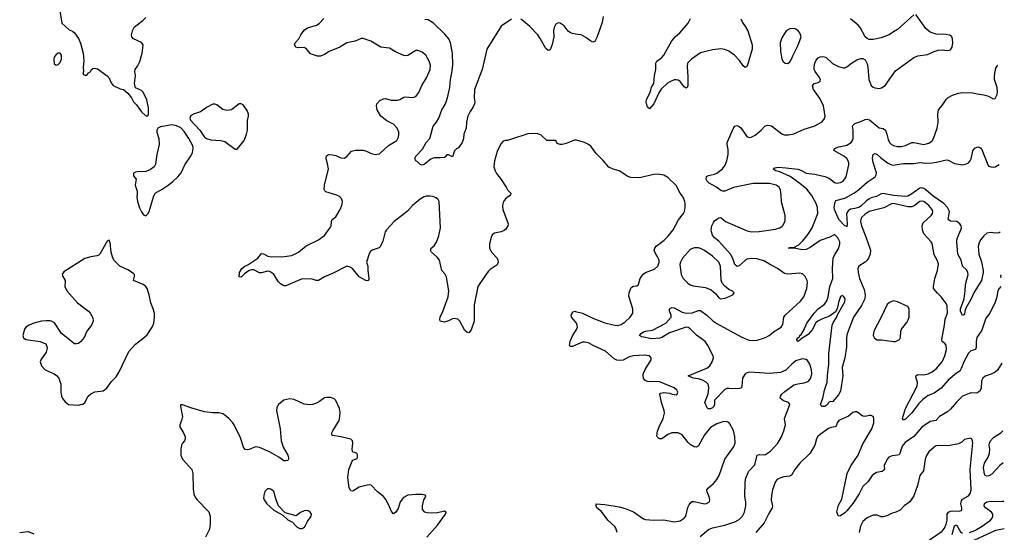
# Model space of a CAD drawing. Header units: inches. Extents: x 2057696 to 2160536, y 827480 to 1016834.
# Tile 382 of 422: x 2134530 to 2144221, y 951130 to 956179. Entities that reach past the tile are written whole.
import ezdxf

# ---------------------------------------------------------------- set-up
doc = ezdxf.new("R2010")
doc.units = ezdxf.units.IN
doc.header["$MEASUREMENT"] = 0
doc.layers.add('C1935', color=7, linetype='Continuous')
doc.layers.add('C1945', color=7, linetype='Continuous')

msp = doc.modelspace()

# ---------------------------------------------------------------- linework, layer by layer
at = {"layer": 'C1935', "color": 5}
for points, elevation in [([(2134923, 956290), (2134944.4, 956144.4), (2135018, 956078), (2135050, 956064.9), (2135070, 956050.4), (2135110, 955993.4), (2135130, 955946.8), (2135154.9, 955850), (2135161.6, 955770), (2135154, 955710), (2135158, 955670), (2135152, 955650), (2135159.6, 955639.6), (2135170, 955632), (2135190, 955632), (2135206, 955654), (2135228.7, 955670), (2135235.1, 955684.9), (2135250, 955698.8), (2135270, 955702), (2135294.6, 955694.6), (2135390, 955626), (2135406, 955610), (2135430, 955558), (2135450, 955531), (2135519.1, 955499.1), (2135550.7, 955490.7), (2135595.9, 955455.9), (2135630.4, 955410.4), (2135648.7, 955368.7), (2135679.9, 955339.9), (2135730, 955271.3), (2135770, 955232), (2135790, 955232), (2135799, 955250), (2135799, 955310), (2135782.7, 955390), (2135745.6, 955465.6), (2135730, 955482), (2135669.3, 955509.3), (2135659, 955550), (2135669.4, 955630), (2135662.7, 955670), (2135666, 955690), (2135690, 955721), (2135712.5, 955767.5), (2135737, 955850), (2135746, 955930), (2135730, 955954.5), (2135649.3, 955990), (2135633.6, 956010), (2135629.7, 956030), (2135639.7, 956070), (2135660.5, 956110), (2135742.9, 956170), (2135770, 956200.5)], 520), ([(2140000, 954994), (2139990, 954994), (2139910, 954959.5), (2139870, 954949.5), (2139849.4, 954949.4), (2139820.9, 954960.9), (2139806, 954990), (2139718, 954990), (2139662, 955042), (2139630, 955055.3), (2139610, 955057.2), (2139530, 955054), (2139370, 955001.2), (2139330.5, 954989.5), (2139310, 954989.3), (2139290, 954981.2), (2139264.9, 954955.1), (2139230, 954882), (2139203.1, 954790), (2139197.6, 954730), (2139208.4, 954690), (2139223.4, 954663.4), (2139270, 954604.9), (2139319.3, 954530), (2139330, 954504.7), (2139364.7, 954470), (2139361, 954450), (2139310, 954416), (2139290.4, 954390), (2139281.6, 954350), (2139283.8, 954310), (2139337.1, 954170), (2139334.4, 954150), (2139310, 954113.2), (2139297.3, 954102.7), (2139270, 954089.6), (2139203.1, 954076.9), (2139181.3, 954058.7), (2139170, 954035.3), (2139154.9, 953970), (2139154.9, 953930), (2139174.4, 953890), (2139228, 953830), (2139237.1, 953810), (2139239.3, 953790), (2139230, 953766), (2139161.8, 953718.2), (2139141.2, 953698.8), (2139106.7, 953653.3), (2139040.7, 953550), (2139004.6, 953370), (2139003, 953210), (2138974.6, 953125.4), (2138950, 953094), (2138930, 953101.2), (2138910, 953119), (2138862, 953210), (2138842, 953230), (2138810, 953237), (2138790, 953234.5), (2138750, 953212.7), (2138710, 953199), (2138669, 953210), (2138664, 953230), (2138669, 953249), (2138696, 953304), (2138747.1, 953450), (2138753.7, 953510), (2138730, 953642), (2138714.9, 953674.9), (2138686, 953710), (2138662.9, 953810), (2138640.1, 953840.1), (2138583.7, 953890), (2138572.7, 953910), (2138581.2, 953930), (2138607.9, 953952.1), (2138631.3, 953988.7), (2138655.6, 954050), (2138673, 954130), (2138659.5, 954390), (2138647.9, 954407.9), (2138630, 954423.7), (2138596.9, 954436.9), (2138570, 954441.6), (2138530, 954439.6), (2138510, 954434), (2138470, 954411.3), (2138394.9, 954350), (2138345.4, 954294.6), (2138217.3, 954190), (2138140.7, 954110), (2138128.2, 954090), (2138103, 953997), (2138078.7, 953941.3), (2138068.9, 953931.1), (2137999.3, 953910), (2137983, 953897), (2137968.4, 953871.6), (2137944.9, 953790), (2137955.8, 953750), (2137954.9, 953710), (2137966.8, 953633.2), (2137962, 953610), (2137950, 953606), (2137938, 953610), (2137870, 953646.6), (2137807, 953727), (2137782.3, 953742.3), (2137750, 953752.3), (2137610, 953678.7), (2137530, 953647.6), (2137470, 953611.8), (2137448.1, 953611.9), (2137410, 953622), (2137310, 953627.1), (2137150, 953557), (2137130, 953558), (2137096.6, 953576.6), (2137077.5, 953597.5), (2137030, 953669), (2137010, 953689), (2136990, 953699.3), (2136970, 953701.2), (2136910, 953685.2), (2136890, 953686), (2136834, 953714), (2136810, 953715.1), (2136790, 953709.2), (2136742.4, 953677.6), (2136710, 953642), (2136690, 953648), (2136694, 953690), (2136716.2, 953730), (2136744.5, 953750), (2136776.3, 953763.7), (2136872.3, 953830), (2136910, 953876.3), (2136930, 953874.4), (2136971.1, 953851.1), (2137010, 953842.6), (2137132.2, 953847.8), (2137210, 953856.5), (2137274, 953890), (2137350, 953952), (2137470, 954010.4), (2137530, 954054.9), (2137590, 954134.8), (2137596.3, 954150), (2137598, 954190), (2137607, 954210), (2137642, 954238), (2137682.9, 954310), (2137699.6, 954350), (2137706.6, 954390), (2137696.6, 954416.6), (2137676.6, 954436.6), (2137650, 954452), (2137544, 954484), (2137533.4, 954493.4), (2137527.8, 954507.8), (2137529.6, 954550), (2137568.2, 954710), (2137560.8, 954760.8), (2137546, 954810), (2137550, 954838), (2137569.6, 954850.4), (2137610, 954848.5), (2137641.1, 954841.1), (2137690, 954817.1), (2137724.8, 954815.2), (2137749.6, 954830.4), (2137796.2, 954883.8), (2137835.2, 954895.2), (2137910, 954895.5), (2137944.8, 954884.8), (2137990, 954860.4), (2138030, 954850.5), (2138050, 954853), (2138070, 954859.1), (2138160.8, 954939.2), (2138242, 954990), (2138258.6, 955021.4), (2138262.7, 955050), (2138260.9, 955070), (2138245.1, 955110), (2138209.5, 955150), (2138143.1, 955183.1), (2138086, 955230), (2138049.2, 955290), (2138042, 955330), (2138044, 955350), (2138075.9, 955384.1), (2138110, 955400.4), (2138130, 955402.4), (2138187.2, 955387.2), (2138250, 955387.2), (2138270, 955392.4), (2138310, 955414.9), (2138330, 955419.6), (2138390, 955412.6), (2138410, 955414.6), (2138430, 955423.1), (2138457.5, 955462.5), (2138489.6, 955530), (2138534.9, 955605.1), (2138569.6, 955690), (2138572, 955730), (2138560.9, 955770), (2138526, 955830), (2138490, 955858), (2138450, 955876), (2138430, 955876), (2138350, 955827.3), (2138330, 955823.6), (2138310, 955827.8), (2138230, 955863), (2138170, 955899.6), (2138084, 955910), (2137987.3, 955967.3), (2137910, 955994.3), (2137890, 955994.3), (2137831, 955969), (2137750, 955949.8), (2137680.4, 955910), (2137575.3, 955864.7), (2137530, 955837.7), (2137490, 955820.5), (2137460.5, 955820.5), (2137400.8, 955840.8), (2137390, 955847), (2137350, 955894.5), (2137330, 955906), (2137270, 955901.7), (2137246.6, 955910), (2137234, 955930), (2137242.4, 955950), (2137278.7, 955990), (2137296.9, 956030), (2137330, 956074.4), (2137361.4, 956098.6), (2137450, 956124.6), (2137478.6, 956141.4), (2137524.2, 956190)], 480), ([(2139370, 956184.5), (2139270, 956116.2), (2139126.7, 955890), (2139083.2, 955690), (2139007.2, 955490), (2139004.2, 955410), (2139010.4, 955370), (2139005.5, 955350), (2138990, 955314), (2138963.6, 955276.4), (2138942, 955230), (2138927.2, 955170), (2138923.1, 955110), (2138902, 955050), (2138899.1, 955010), (2138884, 954970), (2138850, 954918), (2138830, 954908), (2138811.1, 954888.9), (2138790, 954828), (2138750, 954848), (2138732.7, 954847.3), (2138722, 954830), (2138710, 954822), (2138670, 954818), (2138610, 954819.5), (2138575.3, 954804.7), (2138510, 954752.7), (2138490, 954746.6), (2138470, 954754), (2138442.7, 954782.7), (2138428, 954790), (2138419.3, 954810), (2138430, 954833.4), (2138496.1, 954903.9), (2138529.7, 954970), (2138566, 955010), (2138600.9, 955130), (2138631.3, 955168.7), (2138654.5, 955210), (2138685.6, 955290), (2138720.4, 955350), (2138741, 955410), (2138763.1, 955510), (2138769.9, 955590), (2138784.3, 955655.7), (2138791.5, 955730), (2138788.5, 955850), (2138771.2, 955951.2), (2138754.8, 955990), (2138715, 956035), (2138603.2, 956143.2), (2138550, 956178.2), (2138517.8, 956182.3)], 460), ([(2140000, 956037.5), (2139970, 956041.6), (2139949.7, 956049.7), (2139926.9, 956066.9), (2139890, 956119.5), (2139850, 956143.7), (2139830, 956146.6), (2139806.7, 956133.3), (2139790, 956102), (2139784.4, 956070), (2139786.4, 956010), (2139770, 955935.3), (2139750, 955882), (2139730, 955875.3), (2139710, 955894), (2139654.3, 955994.3), (2139629.7, 956030), (2139551.6, 956111.6), (2139490, 956166), (2139463.3, 956183.3)], 460), ([(2140000, 953202.5), (2139962.6, 953250), (2139959.1, 953270), (2139970, 953298.4), (2139977.5, 953302.5), (2139993, 953307), (2140000, 953305.5)], 480), ([(2140000, 952974), (2139970, 952961.3), (2139950, 952960.9), (2139942.9, 952970), (2139948.2, 953008.2), (2139970, 953066.4), (2140000, 953111.2)], 480), ([(2138536.2, 951083.8), (2138640.7, 951199.3), (2138721.2, 951310), (2138728, 951330), (2138710, 951337.2), (2138630, 951318), (2138542, 951322), (2138518, 951330), (2138495.3, 951355.3), (2138494, 951390), (2138509.2, 951450.8), (2138522, 951470), (2138526, 951490), (2138516.4, 951496.4), (2138490, 951502), (2138430, 951502), (2138350, 951495.6), (2138306.5, 951473.5), (2138274.4, 951430), (2138253.5, 951366.5), (2138233.4, 951330), (2138210, 951314), (2138190, 951334), (2138158, 951410), (2138133.8, 951453.8), (2138110, 951481.6), (2138052.3, 951530), (2137990, 951594), (2137970, 951599), (2137950, 951596), (2137870, 951574), (2137810, 951537), (2137790, 951539.5), (2137784.8, 951544.8), (2137773.6, 951570), (2137759.6, 951670), (2137768.2, 951750), (2137801.2, 951830), (2137810, 951841), (2137850, 951856), (2137856.2, 951870), (2137856.2, 951890), (2137850, 951904), (2137842, 951910), (2137830, 951917.2), (2137810, 951919), (2137806.2, 951926.2), (2137803.5, 951950), (2137809.8, 952010), (2137805.4, 952030), (2137790, 952048), (2137690, 952071.3), (2137610, 952082.7), (2137602.7, 952090), (2137603.6, 952110), (2137611.8, 952130), (2137673.6, 952230), (2137680.7, 952270), (2137682.9, 952310), (2137678, 952350), (2137641.2, 952430), (2137626.6, 952446.6), (2137590, 952459.3), (2137550, 952458.4), (2137530, 952453.3), (2137481.8, 952418.2), (2137450, 952401.1), (2137411.2, 952388.8), (2137390, 952387.4), (2137330, 952392.1), (2137230, 952439.7), (2137190, 952444.2), (2137130, 952431.5), (2137078, 952390), (2137060.3, 952359.7), (2137058, 952330), (2137094.9, 952150), (2137104.9, 952030), (2137124.4, 951970), (2137170.4, 951890), (2137174.8, 951865.2), (2137176, 951850), (2137170, 951838), (2137150, 951835.3), (2137130, 951835.3), (2137081.2, 951870), (2136990, 951924.4), (2136890, 951966.6), (2136850, 951971.8), (2136790, 951944.7), (2136770, 951941.3), (2136750, 951945.1), (2136733, 951970), (2136701.7, 952061.7), (2136640.5, 952190), (2136627.8, 952210), (2136589.6, 952250), (2136550, 952285.1), (2136530, 952296.4), (2136490, 952305.7), (2136430, 952306), (2136350, 952318.5), (2136214.9, 952354.9), (2136132.7, 952387.3), (2136114, 952386), (2136112, 952370), (2136131, 952270), (2136122, 952230), (2136104.7, 952190), (2136106, 952170), (2136144.5, 952104.5), (2136158.8, 952070), (2136158.8, 952050), (2136150.8, 952030), (2136131, 952010), (2136122.8, 951990), (2136114.8, 951950), (2136116, 951890), (2136131, 951850), (2136224, 951750), (2136234.9, 951710), (2136238.8, 951558.8), (2136245.1, 951505.1), (2136257.3, 951477.3), (2136274.7, 951454.7), (2136392.8, 951332.8), (2136403.5, 951290), (2136406, 951210), (2136397, 951163), (2136358.2, 951081.8)], 520), ([(2134530, 951128.8), (2134610, 951137.1), (2134630, 951133.4), (2134670, 951116)], 480)]:
    msp.add_lwpolyline(points, dxfattribs=dict(at, elevation=elevation))
for points, elevation in [([(2134910, 955849), (2134890, 955837.2), (2134870.8, 955810), (2134864.9, 955790), (2134870, 955744.7), (2134890, 955730.8), (2134910, 955737.3), (2134930, 955756), (2134942, 955790), (2134941.2, 955830), (2134930, 955848.7)], 520), ([(2136710, 955349.3), (2136690, 955349.2), (2136616, 955290), (2136570, 955284.7), (2136530, 955295.4), (2136470, 955340.5), (2136450, 955347.3), (2136430, 955346.6), (2136370, 955315.1), (2136310, 955272.3), (2136242, 955250), (2136211.3, 955230), (2136206, 955210), (2136211, 955190), (2136302, 955090), (2136350, 955021.6), (2136369.1, 955009.1), (2136410, 954996.4), (2136510, 954990.4), (2136550, 954980.4), (2136650, 954904), (2136670, 954902.8), (2136740.7, 954990), (2136763.6, 955050), (2136773.6, 955090), (2136773.8, 955186.2), (2136782, 955230), (2136780.7, 955250), (2136770, 955284), (2136730, 955339.3)], 520), ([(2136030, 955142), (2136010, 955140.7), (2135917.3, 955122.7), (2135890.9, 955109.1), (2135881, 955090), (2135881, 955070), (2135898.8, 955010), (2135902.8, 954950), (2135879.1, 954850), (2135865.2, 954754.8), (2135854, 954730), (2135815.9, 954704.1), (2135770, 954684), (2135690, 954682), (2135670, 954678), (2135650, 954666), (2135650, 954642), (2135676, 954610), (2135665.5, 954550), (2135684.9, 954490), (2135687.7, 954467.7), (2135683.1, 954430), (2135688.9, 954390), (2135710, 954324.9), (2135730, 954286), (2135750, 954255.5), (2135770, 954246.8), (2135790, 954266), (2135803.7, 954290), (2135845.6, 954434.4), (2135863.7, 954470), (2135933.2, 954510), (2135989.7, 954550.3), (2136035.8, 954584.2), (2136086.6, 954630), (2136118, 954670), (2136156.2, 954750), (2136217.6, 954842.4), (2136231.2, 954870), (2136238.7, 954910), (2136235.1, 954935.1), (2136196.2, 955010), (2136150, 955077.2), (2136115.1, 955115.1), (2136074.8, 955134.8)], 520), ([(2135410, 954006), (2135390, 953998), (2135318.8, 953870), (2135310, 953861.2), (2135288.2, 953851.8), (2135230, 953844.7), (2135170, 953827.8), (2134964.5, 953695.5), (2134947.3, 953672.7), (2134954, 953650), (2134976.3, 953610), (2134972.7, 953550), (2134992.7, 953510), (2135099.5, 953390), (2135208.5, 953310), (2135224.4, 953290), (2135250, 953242), (2135253.4, 953210), (2135237.3, 953170), (2135190.8, 953110), (2135163, 953050), (2135131.6, 953008.4), (2135110, 952989.5), (2135090, 952985.1), (2135070, 952987.8), (2134942.9, 953090), (2134872.2, 953192.2), (2134850, 953208.2), (2134830, 953212.4), (2134790, 953214.5), (2134744.7, 953210), (2134670, 953191), (2134624, 953170), (2134590.7, 953150), (2134578, 953130), (2134562.4, 953070), (2134567.2, 953047.2), (2134590, 953030.6), (2134730, 953010.4), (2134786.2, 952986.2), (2134801.6, 952950), (2134798.4, 952930), (2134790, 952906), (2134737.6, 952830), (2134732.4, 952810), (2134743.7, 952770), (2134781.6, 952730), (2134870.2, 952690.2), (2134893.4, 952673.4), (2134914.6, 952650), (2134934.9, 952590), (2134933.7, 952510), (2134940.5, 952470), (2134950, 952446.8), (2134976.1, 952416.1), (2135010.5, 952390.5), (2135110, 952383.8), (2135130, 952388), (2135150, 952393.4), (2135171.4, 952408.6), (2135205.1, 952470), (2135230, 952493.4), (2135270, 952514), (2135350, 952524.7), (2135388, 952550), (2135430, 952612), (2135478, 952662), (2135509.3, 952710.7), (2135605.2, 952910), (2135670, 952982.8), (2135742.4, 953037.6), (2135783.3, 953076.7), (2135832.6, 953150), (2135850.8, 953190), (2135857.4, 953250), (2135855.2, 953290), (2135844.9, 953330), (2135820.3, 953390), (2135803.5, 953470), (2135783.1, 953530), (2135770.5, 953550.5), (2135746, 953570), (2135649.3, 953610), (2135660.9, 953650), (2135659.3, 953670), (2135650, 953679.3), (2135595.3, 953715.3), (2135514, 953750), (2135456, 953810), (2135442.7, 953842.7), (2135431.8, 953890), (2135422, 953982)], 520), ([(2136990, 951559.3), (2136970, 951557.2), (2136958, 951550), (2136945.2, 951534.8), (2136936, 951510), (2136931, 951470), (2136936, 951450), (2136964, 951410), (2137030, 951347.3), (2137119.8, 951299.8), (2137170, 951254), (2137216, 951230), (2137239.8, 951199.8), (2137261.6, 951181.6), (2137288.2, 951168.2), (2137310, 951166.7), (2137330, 951178), (2137340.7, 951190), (2137363, 951237), (2137398.4, 951290), (2137400.9, 951310), (2137390, 951329), (2137370, 951342.7), (2137350, 951346), (2137330, 951342.7), (2137295.2, 951324.8), (2137250, 951293.2), (2137142, 951322), (2137077.2, 951390), (2137053.2, 951450), (2137030, 951532.7), (2137010, 951552.3)], 540)]:
    msp.add_lwpolyline(points, close=True, dxfattribs=dict(at, elevation=elevation))
at = {"layer": 'C1945', "color": 5}
for points, elevation in [([(2140272.4, 956210), (2140261.3, 956150), (2140210, 956002), (2140190, 955964), (2140170, 955957.2), (2140150, 955966), (2140103.3, 956003.3), (2140055.3, 956030), (2140000, 956037.5)], 460), ([(2141227.3, 951090), (2141310, 951158), (2141350, 951174.9), (2141470, 951201.8), (2141570, 951233.2), (2141610, 951256.5), (2141642.8, 951290), (2141662.3, 951330), (2141676.2, 951390), (2141675.6, 951430), (2141666.9, 951486.9), (2141670.9, 951629.1), (2141677.8, 951662.2), (2141700.8, 951719.2), (2141707.7, 951732.3), (2141764.9, 951795.1), (2141788.3, 951891.7), (2141810, 951897.6), (2141850, 951892.9), (2141870, 951895.6), (2141920.5, 951930), (2141992.6, 952007.4), (2142028.5, 952070), (2142052, 952130), (2142066, 952190), (2142056.3, 952250), (2142109.2, 952390), (2142095.3, 952410), (2142046.2, 952426.2), (2142014, 952450), (2142018, 952470), (2142032, 952490), (2142061.8, 952518.2), (2142150, 952583.1), (2142190, 952594), (2142250, 952601.1), (2142290, 952617.1), (2142310, 952637.3), (2142319.8, 952660.2), (2142325.7, 952690), (2142322.2, 952730), (2142305.7, 952785.7), (2142283, 952823), (2142270, 952834), (2142230, 952837.4), (2142170, 952819.7), (2142130, 952787.8), (2142072.1, 952727.9), (2142016.5, 952703.5), (2141910, 952693.7), (2141712.3, 952707.7), (2141690, 952702), (2141668.9, 952690), (2141644, 952650), (2141636.3, 952570), (2141630.4, 952549.6), (2141596.7, 952543.3), (2141510, 952547.4), (2141490, 952545.3), (2141470, 952536.1), (2141369.1, 952430.9), (2141368.8, 952390), (2141363.1, 952370), (2141350, 952356.9), (2141330, 952348), (2141307.3, 952347.3), (2141294.8, 952354.8), (2141274.5, 952410), (2141305.1, 952494.9), (2141313.2, 952553.2), (2141307.4, 952590), (2141286.3, 952610), (2141250, 952628.2), (2141210, 952641.1), (2141159.3, 952650), (2141109.3, 952670), (2141294.6, 952745.4), (2141322, 952770), (2141346.2, 952810), (2141358.2, 952850), (2141356.5, 952870), (2141304.4, 952970), (2141277.7, 953010), (2141190, 953072.6), (2141130, 953135.8), (2141110, 953148.5), (2141090.5, 953150.5), (2140924.6, 953095.4), (2140850, 953047.6), (2140830, 953042.2), (2140750, 953036.2), (2140654.2, 953054.2), (2140629.2, 953070), (2140647, 953090), (2140670, 953103.7), (2140690, 953111), (2140758, 953122), (2140890, 953190.4), (2140942, 953250), (2140941.6, 953270), (2140926, 953310), (2140927, 953330), (2140950, 953344.4), (2140970, 953341.1), (2141050, 953299.8), (2141090, 953290.2), (2141150, 953291.8), (2141210, 953313.8), (2141230, 953314), (2141292.6, 953270), (2141352.7, 953212.7), (2141390, 953186.7), (2141630, 953056.5), (2141690, 953028.2), (2141710, 953023.2), (2141750, 953018.6), (2141790, 953022.6), (2141872, 953050), (2141908.2, 953070), (2141950, 953106.3), (2142023.6, 953150), (2142042, 953178), (2142052.2, 953247.7), (2142063.6, 953270), (2142214.6, 953405.4), (2142247.1, 953450), (2142275.8, 953530), (2142283.5, 953590), (2142281.3, 953610), (2142261.6, 953650), (2142235.2, 953675.2), (2142210, 953683.6), (2142090, 953673.3), (2142057.7, 953677.7), (2141989.4, 953730), (2141910, 953769.7), (2141861, 953801), (2141790, 953824), (2141730, 953827.1), (2141690, 953820.3), (2141670, 953808.5), (2141610, 953753.5), (2141590, 953746.9), (2141570, 953767.3), (2141550, 953828), (2141525.8, 953870), (2141410, 953996.4), (2141370, 954031.1), (2141350, 954058), (2141339, 954090), (2141336.9, 954110), (2141342.4, 954150), (2141358.2, 954181.8), (2141370, 954199), (2141390, 954215.8), (2141410, 954228), (2141430, 954231), (2141477.3, 954190), (2141690, 954100.7), (2141734, 954090), (2141808.4, 954091.6), (2141970, 954114.9), (2142010, 954128.2), (2142036.1, 954143.9), (2142045.6, 954154.4), (2142063.6, 954196.4), (2142065.1, 954250), (2142026.5, 954386.5), (2142026, 954450), (2142019.2, 954499.2), (2142003.6, 954530), (2141977, 954550), (2141910, 954566.8), (2141750, 954567), (2141555.1, 954524.9), (2141470, 954491.1), (2141450, 954491.1), (2141430, 954495.8), (2141389.6, 954530), (2141317, 954570), (2141298, 954590), (2141288, 954610), (2141290, 954634), (2141310, 954646), (2141370, 954658.3), (2141391.6, 954668.4), (2141447.3, 954710), (2141472.9, 954747.1), (2141491.5, 954790), (2141503, 954850), (2141501.7, 954901.7), (2141491.6, 954950), (2141493.6, 954970), (2141557, 955110), (2141570, 955130.6), (2141590, 955136.3), (2141610, 955128), (2141630.3, 955110.2), (2141687.3, 955030), (2141710, 955017.3), (2141730, 955020.7), (2141770, 955042), (2141827, 955090), (2141862.9, 955130), (2141890, 955141.1), (2141930, 955132), (2142030, 955054.9), (2142054.8, 955045.2), (2142095.9, 955044.1), (2142150, 955054.4), (2142250, 955102.3), (2142350, 955130.3), (2142426.7, 955173.3), (2142452.6, 955207.4), (2142456.9, 955230), (2142441.4, 955330), (2142410, 955400.5), (2142343.9, 955490), (2142332, 955528), (2142349.7, 955550.3), (2142390, 955559.1), (2142409.3, 955570.7), (2142412.3, 955590), (2142402.9, 955610), (2142360.4, 955670), (2142351.1, 955690), (2142348.3, 955710), (2142355.1, 955750), (2142370, 955780.7), (2142390, 955803), (2142407.3, 955812.7), (2142430, 955817), (2142462.8, 955810), (2142530, 955748.4), (2142590, 955717.6), (2142633.6, 955706.4), (2142650, 955706), (2142670, 955713.4), (2142716, 955750), (2142770, 955783.8), (2142810, 955798), (2142830, 955796.3), (2142850, 955784), (2142870, 955744.7), (2142877.4, 955710), (2142889.1, 955589.1), (2142910, 955530.8), (2142930, 955513.4), (2142946.6, 955506.6), (2142990, 955502), (2143013.1, 955506.9), (2143048.1, 955531.9), (2143150, 955674.8), (2143330, 955806.8), (2143370, 955822.8), (2143465.4, 955834.6), (2143530, 955865.5), (2143570, 955878), (2143610, 955880.5), (2143663.2, 955876.8), (2143690, 955882.8), (2143709.2, 955910), (2143714.5, 955950), (2143712, 955990), (2143704, 956010), (2143686, 956026), (2143650, 956032.7), (2143550, 956035.1), (2143490, 956056), (2143450, 956093.2), (2143348.7, 956228.7)], 460), ([(2143330, 956225.2), (2143170, 956082.9), (2143130, 956060.9), (2143089, 956031), (2143010, 956000.5), (2142930, 955983), (2142890, 955983.5), (2142870, 955993), (2142851.7, 956011.7), (2142802.4, 956102.4), (2142783.9, 956123.9), (2142706.2, 956186.2)], 460), ([(2141628.9, 956188.9), (2141643.1, 956150), (2141674.4, 956110), (2141696.4, 956070), (2141740.3, 955930), (2141737.8, 955890), (2141690, 955722), (2141670, 955709), (2141650, 955725.2), (2141615.9, 955775.9), (2141565.6, 955830), (2141510, 955869.7), (2141470, 955886.6), (2141430, 955891.2), (2141350, 955882), (2141230, 955852.3), (2141142, 955790), (2141104, 955750), (2141098.5, 955721.5), (2141107.3, 955612.7), (2141106.8, 955530), (2141098, 955510), (2141090, 955505.2), (2141070, 955519.3), (2141030, 955569.5), (2141010, 955582.4), (2140990, 955587.6), (2140970, 955586), (2140930, 955568), (2140906.7, 955553.3), (2140844.8, 955495.2), (2140821.3, 955458.7), (2140770, 955349), (2140730, 955302), (2140710, 955318), (2140706.3, 955326.3), (2140697.2, 955370), (2140698, 955390), (2140734, 955466), (2140750, 955516), (2140770, 955552), (2140778.9, 955630), (2140791.3, 955690), (2140789.6, 955750.4), (2140801.2, 955770), (2140850, 955807.7), (2140870, 955830.6), (2140950, 955970.3), (2140985.3, 956014.7), (2141027.3, 956050), (2141110, 956143.1), (2141132.8, 956190)], 460), ([(2144186.7, 953551), (2144169, 953530), (2144158, 953510), (2144145, 953435), (2144130, 953397), (2144077.6, 953290), (2144040.3, 953239.8), (2143999.2, 953120.8), (2143951.7, 953050), (2143944.7, 953010), (2143945.1, 952954.9), (2143937.1, 952930), (2143890, 952916.4), (2143870, 952893.6), (2143822.7, 952810), (2143797.8, 952742.2), (2143781.8, 952718.2), (2143750, 952698.9), (2143667.6, 952630), (2143599, 952550), (2143530, 952501), (2143470, 952478), (2143420.6, 952439.4), (2143381.1, 952398.9), (2143310, 952307.1), (2143250, 952245.1), (2143230, 952234), (2143219.3, 952250), (2143249.8, 952350), (2143363.5, 952570), (2143367.4, 952610), (2143351.8, 952650), (2143349.6, 952670.4), (2143370, 952685.5), (2143430, 952682.3), (2143470, 952691.3), (2143510, 952712.2), (2143550, 952740.7), (2143610.6, 952810), (2143637, 952870), (2143651.3, 952930), (2143650, 952972.3), (2143636.2, 952990), (2143609.8, 953009.8), (2143605.4, 953030), (2143633.2, 953170), (2143639.3, 953230), (2143662.2, 953290), (2143660.1, 953360.1), (2143650, 953382.7), (2143600.9, 953450), (2143564.1, 953484.1), (2143525.1, 953530), (2143522.4, 953550), (2143536.4, 953630), (2143564.7, 953710), (2143572, 953772), (2143562.6, 953802.6), (2143530, 953862), (2143510, 953973.2), (2143500.7, 953990), (2143428.5, 954068.5), (2143415.1, 954110), (2143413.6, 954150), (2143421.7, 954178.3), (2143500.5, 954250), (2143514.3, 954270), (2143517.4, 954290), (2143511.2, 954310), (2143477.4, 954350), (2143430, 954388.3), (2143410, 954392.3), (2143390, 954388.2), (2143334.2, 954345.8), (2143310, 954335.8), (2143270, 954335.4), (2143130, 954368.4), (2143110, 954364.7), (2143035.4, 954324.6), (2142890, 954289.8), (2142850, 954263.8), (2142816.9, 954230), (2142808.1, 954210), (2142805.8, 954190), (2142814.2, 954150), (2142859.3, 954039.3), (2142902.8, 953910), (2142899.6, 953870), (2142884.9, 953830), (2142870.2, 953809.8), (2142850, 953789.7), (2142790.5, 953750), (2142780.3, 953730), (2142783.2, 953690), (2142796.1, 953630), (2142841.8, 953521.8), (2142851, 953470), (2142848.4, 953430), (2142816.3, 953363.7), (2142737, 953250), (2142675.5, 953084.5), (2142669.3, 953049.3), (2142666.7, 952953.3), (2142651.8, 952850), (2142626.1, 952753.9), (2142632.9, 952670), (2142610, 952522), (2142590, 952484), (2142530, 952415.3), (2142510, 952419), (2142492, 952410), (2142481, 952390), (2142464.9, 952375.1), (2142450.5, 952369.5), (2142428, 952370), (2142417.2, 952377.2), (2142412.7, 952390), (2142435.6, 952450), (2142449.8, 952530), (2142476.9, 952610), (2142479.2, 952670), (2142494.4, 952785.6), (2142494.4, 952890), (2142525.8, 953170), (2142538.6, 953201.4), (2142570, 953246.4), (2142582, 953278), (2142650, 953400.7), (2142653.8, 953430), (2142642.9, 953450), (2142630, 953461.6), (2142610, 953453.6), (2142590, 953394), (2142576.3, 953330), (2142559.1, 953300.9), (2142499.8, 953260.2), (2142430, 953233.1), (2142384.4, 953210), (2142367.5, 953192.5), (2142330, 953125.1), (2142290, 953078.4), (2142222.5, 953037.5), (2142218.8, 953030), (2142190, 953009.6), (2142186, 953010), (2142179.3, 953030), (2142190, 953046), (2142204.8, 953055.2), (2142209.6, 953070), (2142221, 953079), (2142244.7, 953115.2), (2142276.4, 953190), (2142348.4, 953290), (2142388.8, 953330), (2142450, 953375.8), (2142474.4, 953410), (2142488.6, 953450), (2142503.1, 953550), (2142534, 953630), (2142529.8, 953730), (2142538.1, 953830), (2142553.5, 953866.5), (2142591.6, 953930), (2142602.4, 953970), (2142601.5, 953990), (2142584, 954030), (2142550, 954064.2), (2142504, 954036), (2142410, 954004.3), (2142310, 953936.4), (2142270, 953916.7), (2142230, 953911.5), (2142152, 953928), (2142110, 953926.3), (2142095.3, 953930), (2142110, 953934.9), (2142150, 953934), (2142197.9, 953962.1), (2142238.7, 954001.3), (2142291.9, 954068.1), (2142328.2, 954130), (2142386.5, 954270), (2142381.4, 954330), (2142370, 954367.3), (2142322.9, 954450), (2142278, 954510), (2142210, 954565.6), (2142114, 954634), (2142010, 954679.3), (2141969.3, 954690), (2141945.2, 954710), (2141961, 954719), (2141994.7, 954725.3), (2142070, 954721.4), (2142190, 954706.3), (2142217.2, 954697.2), (2142270, 954667.1), (2142357.1, 954657.1), (2142455.8, 954635.8), (2142497, 954617), (2142550, 954577.1), (2142570, 954568.4), (2142610, 954574.4), (2142634, 954590), (2142666, 954630), (2142689.6, 954750), (2142689.6, 954770), (2142683.6, 954790), (2142670, 954811.5), (2142647, 954830), (2142543.7, 954890), (2142549.4, 954910), (2142592.9, 954927.1), (2142670, 954942.9), (2142712.6, 954970), (2142727.2, 954990), (2142732.4, 955010), (2142732.3, 955090), (2142725.5, 955130), (2142730, 955137.2), (2142750, 955156.8), (2142810, 955177.4), (2142850, 955196.8), (2142870, 955200.4), (2142893.8, 955193.8), (2142990, 955114.4), (2143030, 955106.4), (2143050, 955090.4), (2143066, 955050), (2143077.6, 954997.6), (2143090, 954970.6), (2143111.1, 954951.1), (2143130, 954941.5), (2143170, 954930.2), (2143210, 954929.2), (2143250, 954938.5), (2143311.9, 954968.1), (2143330, 954970.2), (2143430, 954950.2), (2143476.9, 954963.1), (2143510, 954987), (2143525.4, 955010), (2143560.7, 955110), (2143571.5, 955168.5), (2143566, 955250), (2143574, 955290), (2143610, 955333.4), (2143650, 955394.4), (2143670, 955413.7), (2143710, 955436), (2143770, 955456), (2143810, 955461.7), (2143910, 955459.3), (2143952.5, 955447.5), (2144019.1, 955439.1), (2144064.5, 955424.5), (2144110, 955398), (2144130, 955402), (2144150, 955442), (2144155.1, 955470), (2144149.3, 955510), (2144123.7, 955590), (2144122.9, 955630), (2144138.9, 955701.1), (2144157.2, 955730.3)], 440), ([(2140000, 953305.5), (2140070, 953290.2), (2140170, 953238.9), (2140290, 953192), (2140370, 953172.3), (2140410, 953167.7), (2140450, 953177.4), (2140490, 953202), (2140537.6, 953250), (2140564.5, 953290), (2140564.2, 953330), (2140524.9, 953455.1), (2140527.2, 953490), (2140545.4, 953534.6), (2140553.8, 953546.2), (2140570, 953553), (2140603.7, 953556.3), (2140621.2, 953570), (2140636.2, 953630), (2140665.6, 953674.4), (2140690, 953690.3), (2140778.6, 953721.4), (2140812.3, 953750), (2140824.5, 953790), (2140822.9, 953810), (2140805.6, 953850), (2140779.7, 953890), (2140776.3, 953910), (2140781.3, 953930), (2140793.3, 953950), (2140873.6, 954006.4), (2140913.1, 954046.9), (2140962, 954110), (2141013.5, 954206.5), (2141062, 954270), (2141072, 954290), (2141078.4, 954330), (2141078.4, 954370), (2141076.2, 954390), (2141061.6, 954430), (2141031.8, 954470), (2140990, 954546), (2140910, 954624.5), (2140870, 954647), (2140810, 954658.4), (2140770, 954654), (2140630, 954622.9), (2140545.8, 954625.8), (2140514.5, 954634.5), (2140430, 954689.5), (2140370, 954705.6), (2140330, 954727.6), (2140273, 954793), (2140202.5, 954862.5), (2140150, 954933.2), (2140129.6, 954949.6), (2140090, 954969.6), (2140010, 954994), (2140000, 954994)], 480), ([(2144179.4, 954086.1), (2144170, 954080.4), (2144130, 954076.9), (2144090, 954083.9), (2144050, 954075.8), (2144017.8, 954050), (2143990, 954014.5), (2143975.8, 953990), (2143963.2, 953950), (2143971.3, 953870), (2143995.6, 953795.6), (2144013.1, 953710), (2144013.6, 953690), (2143997.1, 953610), (2143924.5, 953495.5), (2143890, 953422.2), (2143841.7, 953338.3), (2143832.4, 953310), (2143830, 953275.3), (2143810, 953266), (2143790, 953309.4), (2143789.3, 953330), (2143826.7, 953430), (2143837.1, 953510), (2143839.6, 953570), (2143864.5, 953670), (2143861.3, 953690), (2143850.8, 953710.8), (2143809.7, 953750), (2143796.4, 953810), (2143763.8, 953870), (2143755.1, 953990), (2143757.1, 954022.9), (2143792.5, 954110), (2143798, 954130), (2143796.2, 954150), (2143784.8, 954170), (2143754.3, 954190), (2143690, 954195.3), (2143670, 954209.6), (2143681.7, 954290), (2143661.9, 954330), (2143626, 954370), (2143521.7, 954441.7), (2143450, 954502.2), (2143430, 954515.4), (2143410, 954521.6), (2143390, 954519.1), (2143310, 954463.1), (2143270, 954442.3), (2143250, 954437.7), (2143130, 954448.2), (2143030, 954468.5), (2143010, 954463.4), (2142963.1, 954436.9), (2142910, 954423.4), (2142887.3, 954412.7), (2142863.6, 954396.4), (2142810, 954343.2), (2142790, 954330.5), (2142750, 954318.1), (2142708.1, 954311.9), (2142682.7, 954297.3), (2142667.7, 954270), (2142673.8, 954166.2), (2142670, 954139), (2142666.3, 954146.3), (2142650, 954149.8), (2142592.3, 954210), (2142551.1, 954310), (2142547.7, 954330), (2142554.8, 954385.2), (2142562.4, 954397.6), (2142650, 954422.8), (2142745.7, 954474.3), (2142790, 954507), (2142870, 954578.2), (2142948.4, 954630), (2142960.4, 954650), (2142963.5, 954670), (2142930, 954774), (2142924.7, 954815.3), (2142929.7, 954850.3), (2142950, 954860.5), (2142970, 954850.3), (2143000.9, 954820.9), (2143070, 954768.4), (2143110, 954749.3), (2143127, 954747), (2143230, 954763.7), (2143330, 954762.8), (2143390, 954774), (2143450, 954765.8), (2143510.5, 954769.5), (2143570, 954778), (2143650, 954800.2), (2143670, 954795.2), (2143730, 954763.6), (2143810, 954749.2), (2143850, 954758), (2143870, 954770.3), (2143886.2, 954790), (2143895.5, 954810), (2143912.3, 954887.7), (2143919.7, 954900.2), (2143930, 954912.7), (2143950, 954923.8), (2143970, 954926), (2143990, 954914), (2143999, 954899), (2144058, 954750), (2144070, 954736.3), (2144088.5, 954728.5), (2144110, 954726.4), (2144130, 954730.4), (2144170.4, 954752.9)], 420), ([(2144185.1, 953666.1), (2144182.3, 953650), (2144185.5, 953641)], 440), ([(2140000, 953111.2), (2140011.5, 953128.5), (2140019, 953150), (2140018.2, 953170), (2140009.8, 953190), (2140000, 953202.5)], 480), ([(2140411.6, 951130), (2140398.4, 951170), (2140386.1, 951186.1), (2140319.7, 951250), (2140254.9, 951334.9), (2140211.6, 951370), (2140202.4, 951390), (2140205.2, 951410), (2140290, 951403.7), (2140430, 951380.3), (2140490, 951364), (2140572.1, 951332.1), (2140670, 951264), (2140690, 951255.2), (2140770, 951249), (2140870, 951254.6), (2140970, 951234), (2141030, 951243.1), (2141069.4, 951270), (2141087, 951290), (2141105.2, 951374.8), (2141117.7, 951402.3), (2141135.1, 951424.9), (2141150, 951432.7), (2141170, 951432.7), (2141270, 951410.4), (2141290, 951413), (2141318, 951430), (2141322.9, 951450), (2141319.6, 951470), (2141295.6, 951530), (2141294.5, 951550), (2141309.4, 951570), (2141358.7, 951610), (2141392.6, 951650), (2141413.5, 951690), (2141469.7, 951850), (2141556.4, 951970), (2141571.6, 952008.4), (2141570, 952075.3), (2141554, 952134), (2141520.4, 952200.4), (2141510, 952212), (2141490, 952221.6), (2141450, 952218.3), (2141390, 952198.2), (2141330, 952161.1), (2141271.7, 952090), (2141210, 951982.7), (2141190, 951969.6), (2141170, 951971.8), (2141130, 951995.6), (2141110, 952014.5), (2141051.6, 952090), (2141010, 952111.1), (2140950, 952109.8), (2140910, 952092.3), (2140850, 952052.6), (2140830, 952049.6), (2140816.2, 952056.2), (2140806.1, 952066.1), (2140802.2, 952082.2), (2140807.5, 952127.5), (2140822.5, 952170), (2140863.2, 952250), (2140874.9, 952305.1), (2140872.5, 952330), (2140847.9, 952410), (2140829.6, 952490.4), (2140838.6, 952501.4), (2140870, 952506.4), (2140930, 952499.3), (2140952, 952490), (2140990, 952486), (2141002, 952490), (2141009, 952510), (2140997.2, 952530), (2140970, 952554), (2140837.2, 952610), (2140810, 952615.3), (2140730, 952610.9), (2140710, 952614.8), (2140684, 952630), (2140669.8, 952650), (2140665.6, 952670), (2140667.7, 952690), (2140686.9, 952733.1), (2140746, 952830), (2140745.2, 952850), (2140730, 952869), (2140675.8, 952875.8), (2140570, 952869.8), (2140530, 952860.2), (2140470, 952827.4), (2140430, 952821.1), (2140406.3, 952826.3), (2140379.8, 952839.8), (2140294.1, 952914.1), (2140174.3, 952970), (2140130, 952995.4), (2140090, 953004), (2140070, 953003.5), (2140000, 952974)], 480), ([(2144196.9, 952796.9), (2144153, 952727), (2144130, 952706.6), (2144090, 952686.9), (2144033.3, 952666.7), (2144010, 952649.5), (2143996.1, 952623.9), (2143991.6, 952550), (2143978.9, 952521.1), (2143950, 952502), (2143890, 952505.1), (2143810.6, 952470), (2143750, 952413), (2143690, 952341.6), (2143661.8, 952318.2), (2143584.4, 952270), (2143547.5, 952232.5), (2143490, 952220.4), (2143410, 952165.1), (2143330, 952075.5), (2143246.5, 952013.5), (2143226.6, 951993.4), (2143210.8, 951969.2), (2143193.5, 951906.5), (2143185.4, 951894.6), (2143170, 951888.6), (2143115.8, 951884.2), (2143084.4, 951870), (2143068.7, 951850), (2143039.1, 951790), (2143040.7, 951750), (2143036.7, 951743.3), (2143018, 951730), (2142961.6, 951718.4), (2142920.5, 951690), (2142882, 951630), (2142830, 951582.7), (2142793.7, 951510), (2142730, 951415.6), (2142670, 951340.7), (2142650, 951323.7), (2142610, 951294), (2142590, 951288.7), (2142581.2, 951301.2), (2142572.7, 951332.7), (2142590, 951397.3), (2142622.9, 951457.1), (2142673.8, 951710), (2142710, 951784.9), (2142782, 951890), (2142824.5, 951995.5), (2142918, 952150), (2142935.8, 952210), (2142938, 952250), (2142928.7, 952270), (2142910, 952279.3), (2142890, 952279.5), (2142850, 952269.6), (2142830, 952274.5), (2142770, 952316), (2142750, 952316), (2142730, 952309.2), (2142686.3, 952273.7), (2142592.9, 952230), (2142576.3, 952210), (2142565, 952175.1), (2142552.1, 952167.9), (2142517.1, 952162.9), (2142490, 952152.3), (2142407.1, 952093), (2142386.5, 952073.5), (2142371.9, 952050), (2142354.7, 951990), (2142311.6, 951908.4), (2142206.8, 951810), (2142160.7, 951750), (2142130, 951695.6), (2142110, 951682), (2142050, 951675.9), (2142010, 951664.5), (2141986.3, 951650), (2141969.2, 951630), (2141938.6, 951550), (2141928.5, 951491.5), (2141927.5, 951447.5), (2141937.8, 951390), (2141935.3, 951370), (2141902.8, 951317.2), (2141856.2, 951223.8), (2141773.8, 951130)], 460), ([(2143470, 951046), (2143610, 951140.6), (2143632.5, 951170), (2143650, 951210.3), (2143659.9, 951250), (2143659.9, 951310), (2143672.3, 951327.7), (2143690, 951337.7), (2143710, 951341), (2143780.9, 951339.1), (2143801.6, 951350), (2143802.7, 951370), (2143792.1, 951410), (2143798.5, 951441.5), (2143810, 951456.8), (2143869.9, 951490.1), (2143886, 951514), (2143895, 951550), (2143884.7, 951750), (2143911.4, 952011.4), (2143905.2, 952045.2), (2143890, 952059), (2143830, 952044), (2143802.4, 952017.6), (2143770, 952000.5), (2143670, 951983.5), (2143570, 951985.4), (2143550, 951981.1), (2143530, 951969.6), (2143478, 951922), (2143454.4, 951885.6), (2143443.1, 951850), (2143425.1, 951734.9), (2143388.7, 951690), (2143365.5, 951590), (2143330.2, 951489.8), (2143290, 951429), (2143236, 951390), (2143194.8, 951350), (2143152.5, 951327.5), (2143110, 951317), (2143066.3, 951293.7), (2143030, 951282.4), (2143010, 951283.6), (2142970, 951298.4), (2142930, 951298.7), (2142870, 951272.8), (2142830, 951236.9), (2142803.9, 951190), (2142791.3, 951130)], 480), ([(2144210.2, 951814.1), (2144210, 951814), (2144178.2, 951790), (2144096.6, 951703.4), (2144070, 951686.6), (2144050, 951682.2), (2144031.3, 951691.3), (2144024.5, 951704.5), (2144017.6, 951770), (2144026.1, 951810), (2144060.5, 951870), (2144075.3, 951910), (2144077.8, 951950), (2144071.4, 951990), (2144073.6, 952010), (2144083.6, 952030), (2144116, 952064), (2144185.6, 952110), (2144205.9, 952129.1)], 460), ([(2143878, 951130), (2143930, 951149.6), (2144001.6, 951190), (2144085.1, 951250), (2144101.5, 951270), (2144108.6, 951290), (2144108.5, 951310), (2144096, 951330), (2144036.9, 951370), (2144021.7, 951390), (2144026.7, 951413.3), (2144050, 951429.2), (2144067.5, 951432.5), (2144203.4, 951436.6), (2144215.3, 951438.6)], 460), ([(2143707.4, 951110), (2143730, 951194.9), (2143750, 951202.7), (2143790, 951134.8), (2143810, 951122.4)], 460), ([(2144220.9, 951022.8), (2144170, 951042.5), (2144150, 951037.8), (2144110, 951014.8), (2144090, 951014.5), (2144071.1, 951030), (2144055.1, 951035.1), (2144030, 951035.9), (2143971.2, 951008.8), (2143890, 950986.1), (2143855.6, 950990), (2143838.5, 951010), (2143855.6, 951030), (2143930, 951056.8), (2144136.4, 951150), (2144219, 951168.3)], 440)]:
    msp.add_lwpolyline(points, dxfattribs=dict(at, elevation=elevation))
for points, elevation in [([(2142151.5, 956091.5), (2142110, 956089.4), (2142074.8, 956070), (2142030, 955999), (2142015.5, 955950), (2142018, 955870), (2142030.8, 955790), (2142045.8, 955765.8), (2142064.7, 955750), (2142090, 955747.7), (2142110, 955762.8), (2142126.6, 955790), (2142138, 955822), (2142190, 955921), (2142222.7, 956010), (2142209.5, 956049.5), (2142193.2, 956070), (2142170, 956086)], 480), ([(2141170, 953933.5), (2141130, 953916.3), (2141052.2, 953830), (2141033.4, 953790), (2141028.9, 953768.9), (2141041.1, 953670), (2141060.4, 953630), (2141104.5, 953584.5), (2141130, 953567.2), (2141159.1, 953559.1), (2141281.2, 953541.2), (2141337.1, 953517.1), (2141380.3, 953480.3), (2141410, 953441), (2141430, 953431), (2141470, 953434.8), (2141490, 953444), (2141548, 953470), (2141562, 953490), (2141545.6, 953505.6), (2141510, 953522.7), (2141470, 953554.5), (2141444.4, 953584.4), (2141433.9, 953613.9), (2141428.7, 953750), (2141411.1, 953791.1), (2141347.8, 953850), (2141270, 953906), (2141230, 953926), (2141210, 953932.1)], 480), ([(2143130, 953409.5), (2143090, 953395.1), (2143067.2, 953372.8), (2143010, 953249.3), (2142936.3, 953110), (2142930.7, 953070), (2142942.4, 953042.4), (2142970, 953026.8), (2143013.6, 953026.4), (2143130, 953010.3), (2143150, 953010.4), (2143170, 953018), (2143189.6, 953030.4), (2143199.5, 953050), (2143202.4, 953110), (2143209.6, 953130), (2143262.9, 953197.1), (2143276.2, 953223.8), (2143282.9, 953250), (2143285.6, 953330), (2143270, 953354.7), (2143170, 953399.6)], 460)]:
    msp.add_lwpolyline(points, close=True, dxfattribs=dict(at, elevation=elevation))

doc.saveas('drawing.dxf')
